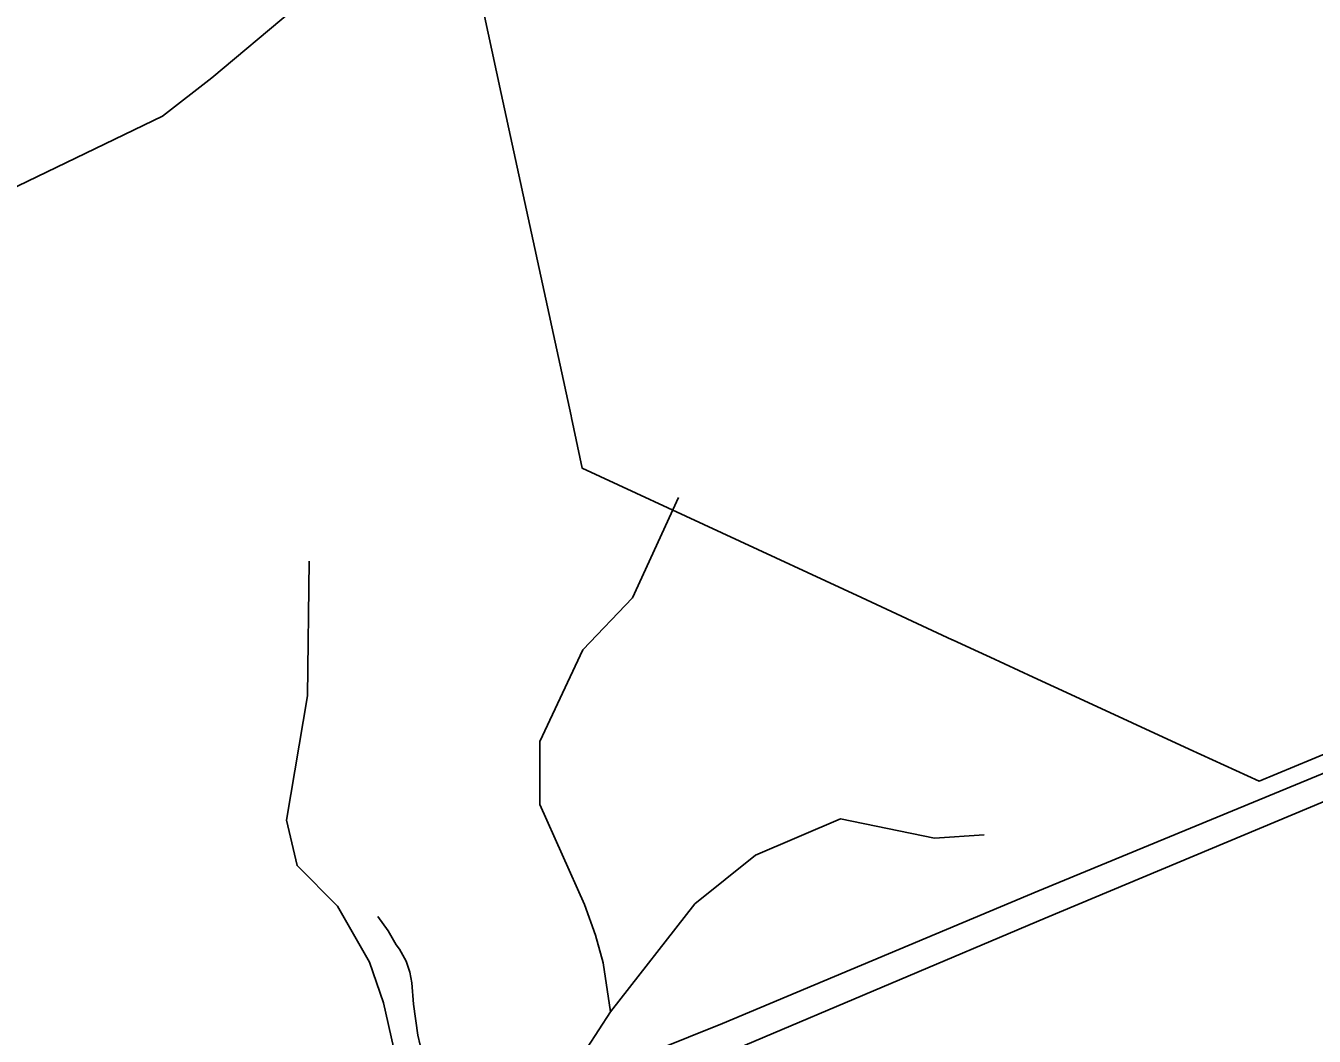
# Model space of a CAD drawing. Extents: x 2104537 to 2336408, y 34176 to 229611.
# Drawn here: x 2202480 to 2206373, y 91355 to 94408 of the extents above; entities that cross this region are included whole.
import ezdxf

# ---------------------------------------------------------------- set-up
doc = ezdxf.new("R2010")
doc.units = 0
for name, color, linetype in [('Exist Boundary Political City Limit New', 7, 'Continuous'), ('Exist Hydrographic Misc Water Feature', 7, 'Continuous'), ('Exist Road Non-System Type 51', 7, 'Continuous'), ('Exist Road Primary US Divided Attributed', 7, 'Continuous'), ('Map Preparation Boundary City Limit Buffer Line', 7, 'Continuous')]:
    doc.layers.add(name, color=color, linetype=linetype)

msp = doc.modelspace()

# ---------------------------------------------------------------- linework, layer by layer
at = {"layer": 'Exist Boundary Political City Limit New'}
for points in [[(2206367, 92192.1), (2206206.2, 92125.6), (2205995.2, 92222), (2205650.2, 92381.4), (2205524, 92439.9), (2205394, 92500), (2205347.8, 92521.3), (2205279.8, 92552.6), (2205279, 92552.9), (2205004.8, 92680.3), (2204161.5, 93070.8), (2204129, 93223.2), (2204127.8, 93228.9), (2203916.5, 94203.3), (2203767.5, 94895.5), (2203876, 95000), (2204183.8, 95293.1), (2204415, 95490.8), (2205004.8, 95608.4), (2205548.8, 95715.5), (2206414, 95885.9)], [(2206533.5, 92261.6), (2206367, 92192.1)]]:
    msp.add_lwpolyline(points, dxfattribs=at)
at = {"layer": 'Exist Hydrographic Misc Water Feature'}
msp.add_line((2204246.9, 91428.4), (2204501.8, 91755.2), dxfattribs=at)
for points in [[(2204168.6, 91752.9), (2204033.7, 92055.3), (2204032.9, 92245.6), (2204163.7, 92521.9), (2204312.8, 92679.8), (2204451.8, 92982.3)], [(2203422.2, 91747.7), (2203299.8, 91870.7), (2203267.8, 92007.8), (2203331.8, 92383.8), (2203336.7, 92790.6)], [(2204501.8, 91755.2), (2204684.7, 91901.7), (2204941.9, 92011.5), (2205225.9, 91953.6), (2205375.8, 91963.8)], [(2204168.6, 91752.9), (2204201, 91660.8), (2204224.8, 91577.1), (2204246.9, 91428.4)], [(2203422.2, 91747.7), (2203518.8, 91579.1), (2203561, 91455.8), (2203591.6, 91322.2), (2203616, 91198.6), (2203610.3, 91084.3), (2203575.2, 90933.4), (2203428.8, 90620.2)], [(2203428.8, 90620.2), (2203943.9, 90833.3), (2204018.7, 90917.2), (2204140.7, 91265.9), (2204246.9, 91428.4)]]:
    msp.add_lwpolyline(points, dxfattribs=at)
at = {"layer": 'Exist Road Non-System Type 51'}
for points in [[(2197630.7, 91704.3), (2197896.2, 91708.3), (2198098.6, 91707), (2198191.8, 91723.3), (2198307.8, 91772.6), (2198445.3, 91842.1), (2198572.6, 91923.3), (2198907.1, 92072.6), (2199259.7, 92235.8), (2199596.3, 92387.1), (2199883.1, 92511.8), (2200516.5, 92795.8), (2200601.6, 92854.5), (2200748.6, 92972.1), (2200907.4, 93091.4), (2201116.5, 93217.6), (2201424.8, 93384.5), (2201777.1, 93581.8), (2202121.3, 93753.3), (2202427.7, 93910.1), (2202893.7, 94134.3), (2203042.6, 94249.9), (2203284.7, 94454.2)], [(2203543.8, 91716.7), (2203574.8, 91673.1), (2203598.9, 91631.3), (2203609.5, 91617.6), (2203629.8, 91581.8), (2203640.6, 91549.1), (2203646.5, 91515.9), (2203651.2, 91452.1), (2203664.8, 91358.4), (2203671.5, 91328.4), (2203691.7, 91255.8), (2203720.1, 91212.3), (2203735.1, 91176.9), (2203736.4, 91149.4)]]:
    msp.add_lwpolyline(points, dxfattribs=at)
at = {"layer": 'Exist Road Primary US Divided Attributed'}
for points in [[(2211621.9, 94362.9), (2211064.8, 94122.4), (2210567.2, 93913.3), (2210141, 93733.9), (2209752.7, 93569.3), (2209164.4, 93314.1), (2208758, 93144.5), (2208498, 93032.6), (2208200.2, 92910.8), (2207393.2, 92559.2), (2206921.6, 92364.1), (2205537.6, 91793.5), (2204585.6, 91393.4)], [(2204627.5, 91316.8), (2205559.8, 91712), (2206953.7, 92294.9), (2207598.1, 92556.7), (2208178.8, 92805.4), (2208550.6, 92966.7), (2208891.3, 93110), (2209226.1, 93249.9), (2209823.5, 93503.4), (2210193.7, 93663.1), (2210666, 93865.6), (2211069.8, 94035.2), (2211400.5, 94175.1), (2211650.6, 94282.1)], [(2204585.6, 91393.4), (2204276.9, 91269.9), (2203948.6, 91126.6), (2203438.5, 90914.2), (2202796.6, 90640), (2202243.6, 90412.8), (2201685.6, 90175.6), (2201154, 89943.5), (2200205.2, 89543.3), (2199588, 89284), (2198864.4, 88977.8)]]:
    msp.add_lwpolyline(points, dxfattribs=at)
at = {"layer": 'Map Preparation Boundary City Limit Buffer Line'}
for points in [[(2206367, 92192.1), (2206206.2, 92125.6), (2205995.2, 92222), (2205650.2, 92381.4), (2205524, 92439.9), (2205394, 92500), (2205347.8, 92521.3), (2205279.8, 92552.6), (2205279, 92552.9), (2205004.8, 92680.3), (2204161.5, 93070.8), (2204129, 93223.2), (2204127.8, 93228.9), (2203916.5, 94203.3), (2203767.5, 94895.5), (2203876, 95000), (2204183.8, 95293.1), (2204415, 95490.8), (2205004.8, 95608.4), (2205548.8, 95715.5), (2206414, 95885.9)], [(2206533.5, 92261.6), (2206367, 92192.1)]]:
    msp.add_lwpolyline(points, dxfattribs=at)

doc.saveas('drawing.dxf')
